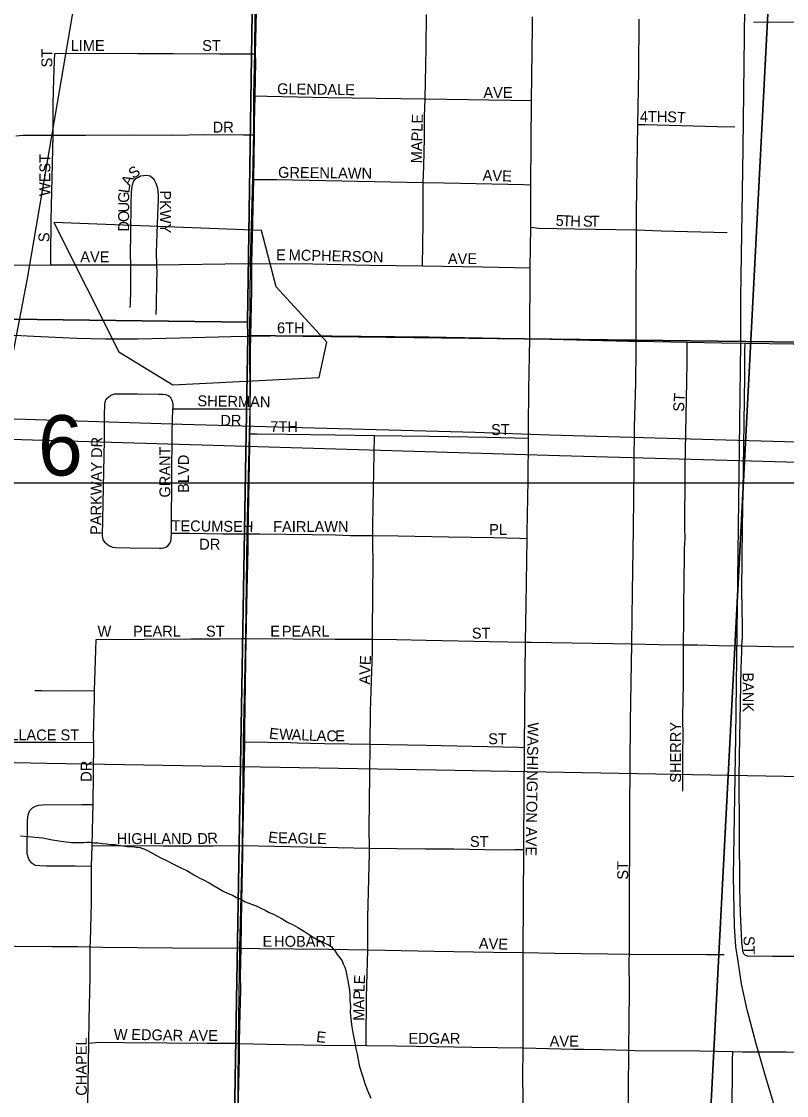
# Model space of a CAD drawing. Extents: x 0 to 68, y 0 to 52.9.
# Drawn here: x 43.713 to 44.415, y 36.702 to 37.686 of the extents above; entities that cross this region are included whole.
import ezdxf

# ---------------------------------------------------------------- set-up
doc = ezdxf.new("R2010")
doc.units = 0
for name, color, linetype in [('Default', 7, 'Continuous'), ('GM_X_County_Road', 7, 'Continuous'), ('GM_X_Minor_Lake', 7, 'Continuous'), ('GM_X_Minor_River', 7, 'Continuous'), ('GM_X_State_Route', 7, 'Continuous'), ('GM_X_Township', 7, 'Continuous')]:
    doc.layers.add(name, color=color, linetype=linetype)

msp = doc.modelspace()

# ---------------------------------------------------------------- linework, layer by layer
at = {"layer": 'Default'}
msp.add_line((41.10506, 37.2633), (50.34506, 37.2633), dxfattribs=at)
for points in [[(43.64162, 32.7683), (43.64334, 34.0176), (43.64455, 34.6783), (43.65599, 35.34849), (43.66788, 36.0083), (43.67702, 36.44587), (43.68602, 36.84543), (43.69035, 37.04683), (43.69592, 37.28989), (43.69757, 37.31546), (43.70235, 37.35703), (43.70606, 37.38349), (43.71865, 37.45038), (43.791, 37.87267), (43.79415, 37.89545), (43.79589, 37.91564), (43.79763, 37.93547), (43.7985, 37.95966), (43.79937, 37.99098), (43.80146, 38.12323), (43.80732, 38.54108), (43.80967, 38.71924)], [(44.37282, 37.39139), (44.37282, 37.43316), (44.37484, 37.56941), (44.37737, 37.77621)], [(43.92792, 37.65649), (43.9288, 37.69499)], [(44.08323, 37.61505), (44.08404, 37.64599), (44.08422, 37.66182), (44.08452, 37.69253)], [(44.181, 37.61351), (44.18172, 37.68113), (44.18183, 37.69044)], [(44.27835, 37.59175), (44.27939, 37.64045), (44.27966, 37.68814)], [(44.38451, 37.68566), (44.39399, 37.68548), (44.4251, 37.68558), (44.43422, 37.68534)], [(43.74219, 37.58175), (43.74244, 37.61041), (43.7428, 37.63305), (43.74348, 37.64997), (43.74375, 37.65685)], [(43.74375, 37.65685), (43.76067, 37.65709), (43.81999, 37.65675), (43.8525, 37.65679), (43.89476, 37.65645), (43.92792, 37.65649)], [(43.92741, 37.61799), (43.92797, 37.64871), (43.92792, 37.65649)], [(43.9268, 37.58213), (43.92696, 37.59321), (43.92741, 37.61799)], [(43.92741, 37.61799), (43.93861, 37.61772), (43.99409, 37.61639), (44.08323, 37.61505)], [(44.08161, 37.53847), (44.08201, 37.55331), (44.08273, 37.57929), (44.08285, 37.59938), (44.08323, 37.61505)], [(44.08323, 37.61505), (44.181, 37.61351)], [(44.18014, 37.53635), (44.181, 37.61351)], [(44.27711, 37.49504), (44.27721, 37.50001), (44.27713, 37.51177), (44.27835, 37.59175)], [(44.27835, 37.59175), (44.28519, 37.59158), (44.35103, 37.58992), (44.36716, 37.58939)], [(43.70817, 37.58137), (43.71464, 37.58174), (43.73419, 37.58186), (43.74219, 37.58175)], [(43.74003, 37.46289), (43.74012, 37.47121), (43.74046, 37.5042), (43.74219, 37.58175)], [(43.74219, 37.58175), (43.77184, 37.58179), (43.81727, 37.58214), (43.85177, 37.58199), (43.88145, 37.58234), (43.91666, 37.58218), (43.9268, 37.58213)], [(43.92616, 37.54112), (43.9268, 37.58213)], [(43.81355, 37.46316), (43.81321, 37.47322), (43.81355, 37.49152), (43.8139, 37.51961), (43.81411, 37.5299), (43.81504, 37.53635), (43.81611, 37.53929), (43.81817, 37.54209), (43.82006, 37.54316), (43.82248, 37.54446), (43.82773, 37.54508), (43.83138, 37.54464), (43.83383, 37.54242), (43.8349, 37.54103), (43.8365, 37.53783), (43.83789, 37.5332), (43.83857, 37.5269), (43.83857, 37.52211), (43.83803, 37.50881), (43.83741, 37.49153), (43.83689, 37.47444), (43.83699, 37.46305)], [(43.92441, 37.4643), (43.92548, 37.50167), (43.92616, 37.54112)], [(43.92616, 37.54112), (43.93682, 37.5411), (43.94706, 37.54108), (44.08161, 37.53847)], [(44.0808, 37.46215), (44.0815, 37.50174), (44.08161, 37.53847)], [(44.08161, 37.53847), (44.10075, 37.53807), (44.17367, 37.53657), (44.18014, 37.53635)], [(44.18036, 37.49739), (44.18014, 37.53635)], [(44.17961, 37.46017), (44.18036, 37.49739)], [(44.18036, 37.49739), (44.18756, 37.49666), (44.22069, 37.49598), (44.27711, 37.49504)], [(44.27689, 37.39303), (44.27683, 37.42297), (44.27711, 37.49504)], [(44.27711, 37.49504), (44.29987, 37.4942), (44.36032, 37.49272)], [(43.5639, 37.4666), (43.56535, 37.46559), (43.56693, 37.46453), (43.5692, 37.46361), (43.57257, 37.46277), (43.57594, 37.46253), (43.62519, 37.4626), (43.74003, 37.46289)], [(43.74003, 37.46289), (43.76288, 37.46294), (43.81355, 37.46316)], [(43.81299, 37.42394), (43.81306, 37.42709), (43.81352, 37.44015), (43.81355, 37.46316)], [(43.81355, 37.46316), (43.83699, 37.46305)], [(43.83699, 37.46305), (43.83729, 37.45545), (43.83716, 37.4477), (43.83671, 37.42568), (43.83632, 37.41752)], [(43.83699, 37.46305), (43.92108, 37.46414), (43.92441, 37.4643)], [(43.92343, 37.39778), (43.92434, 37.44015), (43.92441, 37.4643)], [(43.92441, 37.4643), (43.98033, 37.46387), (44.03262, 37.4628), (44.0808, 37.46215)], [(44.0808, 37.46215), (44.13588, 37.46104), (44.17961, 37.46017)], [(44.17922, 37.39525), (44.17961, 37.46017)], [(43.6526, 37.40131), (43.72456, 37.39757), (43.764, 37.39574), (43.79033, 37.39515), (43.81995, 37.39527), (43.8583, 37.39597), (43.90519, 37.3974), (43.92343, 37.39778)], [(43.92302, 37.33088), (43.92324, 37.3523), (43.92319, 37.38146), (43.92315, 37.3847), (43.92343, 37.39778)], [(43.92343, 37.39778), (43.93254, 37.39785), (43.9414, 37.39791)], [(43.9414, 37.39791), (43.97186, 37.39813), (44.02432, 37.39772), (44.0866, 37.397), (44.15198, 37.39574), (44.17922, 37.39525)], [(44.17801, 37.30417), (44.17813, 37.31407), (44.17849, 37.34867), (44.17922, 37.39525)], [(44.17922, 37.39525), (44.18591, 37.39509), (44.23389, 37.39391), (44.26995, 37.39317), (44.27689, 37.39303)], [(44.27277, 37.11568), (44.27342, 37.16345), (44.27431, 37.22092), (44.27483, 37.27857), (44.27538, 37.31452), (44.27655, 37.35451), (44.27687, 37.38507), (44.27689, 37.39303)], [(44.27689, 37.39303), (44.29288, 37.3927), (44.32347, 37.39218)], [(44.32023, 37.11488), (44.32022, 37.12131), (44.32055, 37.13112), (44.32054, 37.15707), (44.32084, 37.16677), (44.32126, 37.20273), (44.32165, 37.21254), (44.32156, 37.22236), (44.32153, 37.23546), (44.32164, 37.25838), (44.32166, 37.27803), (44.32294, 37.34022), (44.32344, 37.37294), (44.32346, 37.38604), (44.32347, 37.39218)], [(44.32347, 37.39218), (44.35517, 37.39164), (44.37678, 37.39129)], [(44.41396, 36.65784), (44.39609, 36.71722), (44.38683, 36.74919), (44.3785, 36.78022), (44.37339, 36.804), (44.37017, 36.82482), (44.36829, 36.83812), (44.36708, 36.85652), (44.36614, 36.90273), (44.36805, 37.03008), (44.37282, 37.39139)], [(44.3738, 37.11383), (44.37423, 37.12191), (44.37432, 37.1318), (44.37373, 37.16463), (44.37417, 37.22294), (44.37504, 37.25567), (44.37637, 37.36063), (44.37645, 37.38034), (44.37655, 37.38363), (44.37678, 37.39129)], [(44.37678, 37.39129), (44.42071, 37.39059), (44.43128, 37.39053)], [(43.79037, 37.20813), (43.78821, 37.21112), (43.78776, 37.21316), (43.7876, 37.21472), (43.78839, 37.25931), (43.7893, 37.30225), (43.78926, 37.32497), (43.7898, 37.33524), (43.79008, 37.33719), (43.79033, 37.33814), (43.79071, 37.33916), (43.7912, 37.33996), (43.7918, 37.34073), (43.79323, 37.34209)], [(43.79323, 37.34209), (43.79456, 37.34305), (43.7953, 37.34347), (43.79611, 37.34383), (43.79698, 37.34417), (43.79792, 37.34447), (43.79877, 37.34466), (43.79965, 37.34477), (43.80056, 37.34487), (43.80166, 37.34487), (43.8195, 37.34471), (43.8393, 37.34456), (43.84271, 37.34456), (43.84516, 37.34424), (43.84732, 37.34349), (43.84853, 37.34274), (43.84954, 37.34188), (43.85031, 37.34076), (43.85115, 37.33904), (43.85172, 37.3372), (43.85207, 37.3349), (43.85214, 37.33113)], [(43.85082, 37.21719), (43.85088, 37.2245), (43.85147, 37.30987), (43.85214, 37.33113)], [(43.85214, 37.33113), (43.85613, 37.33116), (43.88445, 37.33109), (43.91229, 37.33094), (43.92302, 37.33088)], [(43.92273, 37.3081), (43.92283, 37.31379), (43.92302, 37.33088)], [(43.92122, 37.21652), (43.92253, 37.2974), (43.92273, 37.3081)], [(43.92273, 37.3081), (43.9292, 37.30804), (43.95628, 37.3078), (44.00067, 37.3072), (44.03682, 37.30672)], [(44.0355, 37.21495), (44.03553, 37.22413), (44.03682, 37.30672)], [(44.03682, 37.30672), (44.08723, 37.30608), (44.13989, 37.30498), (44.17801, 37.30417)], [(44.17684, 37.21232), (44.17694, 37.21815), (44.17766, 37.26561), (44.17801, 37.30417)], [(43.84729, 37.20533), (43.84972, 37.20819), (43.85029, 37.2099), (43.85052, 37.21138), (43.85082, 37.21719)], [(43.85082, 37.21719), (43.85428, 37.21713), (43.86722, 37.21695), (43.898, 37.2166), (43.92122, 37.21652)], [(43.91938, 37.12059), (43.91943, 37.12848), (43.91955, 37.13502), (43.92006, 37.1644), (43.921, 37.20275), (43.92122, 37.21652)], [(43.92122, 37.21652), (43.93215, 37.21647), (43.97989, 37.21587), (44.00111, 37.21551), (44.01459, 37.21509), (44.0355, 37.21495)], [(44.03519, 37.12002), (44.03537, 37.16727), (44.03563, 37.18276), (44.0355, 37.21495)], [(44.0355, 37.21495), (44.05868, 37.21464), (44.10468, 37.21368), (44.1464, 37.21303), (44.17012, 37.21249), (44.17684, 37.21232)], [(44.17545, 37.11715), (44.17608, 37.15179), (44.17684, 37.21232)], [(43.79037, 37.20813), (43.79336, 37.20578), (43.79685, 37.2044), (43.79956, 37.20389), (43.81264, 37.20373), (43.83976, 37.20335), (43.84174, 37.2034), (43.84372, 37.20372), (43.84552, 37.20433), (43.84729, 37.20533)], [(43.78031, 37.07281), (43.78134, 37.10994), (43.78161, 37.11977)], [(43.78161, 37.11977), (43.82582, 37.11982), (43.86896, 37.12019), (43.8954, 37.1203), (43.915, 37.12053), (43.91938, 37.12059)], [(43.91792, 37.02576), (43.918, 37.03043), (43.91795, 37.03709), (43.91938, 37.12059)], [(43.91938, 37.12059), (43.96237, 37.12035), (44.00087, 37.12), (44.03519, 37.12002)], [(44.03307, 37.02361), (44.03331, 37.05383), (44.03449, 37.09051), (44.03514, 37.10864), (44.03519, 37.12002)], [(44.03519, 37.12002), (44.05723, 37.1197), (44.08438, 37.11903), (44.14256, 37.11792), (44.17545, 37.11715)], [(44.17431, 37.02079), (44.17506, 37.08811), (44.17545, 37.11715)], [(44.17545, 37.11715), (44.18042, 37.1171), (44.25545, 37.11609), (44.27277, 37.11568)], [(44.27057, 36.83122), (44.27076, 36.85865), (44.27115, 36.96395), (44.27174, 37.04419), (44.27277, 37.11568)], [(44.27277, 37.11568), (44.29766, 37.11508), (44.32023, 37.11488)], [(44.31966, 36.98073), (44.31956, 36.98713), (44.31962, 37.01659), (44.31983, 37.02969), (44.31973, 37.04933), (44.32018, 37.07878), (44.32023, 37.11488)], [(44.32023, 37.11488), (44.333, 37.11477), (44.35262, 37.11421), (44.3738, 37.11383)], [(44.37604, 36.83091), (44.37532, 36.83177), (44.37507, 36.83242), (44.37477, 36.83315), (44.37458, 36.83387), (44.37448, 36.8346), (44.37368, 36.84244), (44.37245, 36.8687), (44.37193, 36.89171), (44.37167, 36.9443), (44.37126, 36.99361), (44.37172, 37.02977), (44.37298, 37.09312), (44.37357, 37.10887), (44.3738, 37.11383)], [(44.3738, 37.11383), (44.40167, 37.11332), (44.4246, 37.113), (44.42914, 37.11294)], [(43.72548, 37.0728), (43.73205, 37.07277), (43.7524, 37.07263), (43.78031, 37.07281)], [(43.77955, 37.02537), (43.77944, 37.02983), (43.78013, 37.066), (43.78031, 37.07281)], [(43.66409, 37.02545), (43.68554, 37.02561), (43.74466, 37.0254), (43.77955, 37.02537)], [(43.77884, 36.96843), (43.77955, 37.02537)], [(43.91634, 36.93078), (43.91737, 36.9911), (43.91792, 37.02576)], [(43.91792, 37.02576), (43.95985, 37.02515), (43.96619, 37.02494), (43.97812, 37.02459), (43.99122, 37.02443), (44.01324, 37.02393), (44.03307, 37.02361)], [(44.03222, 36.92852), (44.03204, 36.94649), (44.03256, 36.99561), (44.03307, 37.02361)], [(44.03307, 37.02361), (44.08419, 37.02278), (44.12638, 37.02191), (44.16878, 37.02092), (44.17431, 37.02079)], [(44.17381, 36.92706), (44.17384, 36.93225), (44.17431, 37.02079)], [(43.72229, 36.91536), (43.71987, 36.9183), (43.71855, 36.92308), (43.71888, 36.95346), (43.71903, 36.95674), (43.71963, 36.95994), (43.72102, 36.96287), (43.72326, 36.96523), (43.72609, 36.96683), (43.72924, 36.96765), (43.7325, 36.96797), (43.76849, 36.96833), (43.77884, 36.96843)], [(43.77797, 36.93064), (43.77859, 36.95744), (43.77884, 36.96843)], [(43.77745, 36.91197), (43.77797, 36.93064)], [(43.77797, 36.93064), (43.80294, 36.93091), (43.84325, 36.93057), (43.88884, 36.93046), (43.91634, 36.93078)], [(43.91458, 36.83662), (43.91534, 36.88011), (43.9162, 36.92229), (43.91634, 36.93078)], [(43.91634, 36.93078), (44.03222, 36.92852)], [(44.03065, 36.83517), (44.03082, 36.84191), (44.03094, 36.86482), (44.03226, 36.92368), (44.03222, 36.92852)], [(44.03222, 36.92852), (44.05751, 36.92799), (44.08356, 36.92776), (44.10943, 36.92778), (44.15248, 36.92695), (44.16568, 36.92702), (44.17381, 36.92706)], [(44.1733, 36.83268), (44.17381, 36.92706)], [(43.72229, 36.91536), (43.72592, 36.91292), (43.72995, 36.9125), (43.73623, 36.91224), (43.76235, 36.91221), (43.77745, 36.91197)], [(43.77638, 36.83787), (43.77649, 36.8428), (43.77748, 36.87852), (43.77744, 36.90811), (43.77745, 36.91197)], [(43.59341, 36.83926), (43.6072, 36.83918), (43.67279, 36.83873), (43.74163, 36.83838), (43.76459, 36.83816), (43.77638, 36.83787)], [(43.77494, 36.74975), (43.77524, 36.77091), (43.77612, 36.81008), (43.77638, 36.83787)], [(43.77638, 36.83787), (43.7875, 36.8376), (43.8518, 36.83702), (43.91458, 36.83662)], [(43.91323, 36.7495), (43.91348, 36.76546), (43.91424, 36.79822), (43.91414, 36.81136), (43.91458, 36.83662)], [(43.91458, 36.83662), (43.93107, 36.83637), (43.99503, 36.83579), (44.03065, 36.83517)], [(44.0293, 36.74746), (44.02933, 36.75166), (44.02954, 36.79185), (44.03065, 36.83517)], [(44.03065, 36.83517), (44.0465, 36.83492), (44.09176, 36.83401), (44.14559, 36.8331), (44.1733, 36.83268)], [(44.17323, 36.74526), (44.17321, 36.81459), (44.1733, 36.83268)], [(44.1733, 36.83268), (44.2022, 36.83227), (44.25061, 36.83156), (44.27057, 36.83122)], [(44.27015, 36.74317), (44.27061, 36.79744), (44.27054, 36.82586), (44.27057, 36.83122)], [(44.27057, 36.83122), (44.34126, 36.83097), (44.3576, 36.83104)], [(44.37604, 36.83091), (44.37675, 36.83043), (44.37777, 36.83), (44.37863, 36.8298), (44.37961, 36.82971), (44.40172, 36.82944), (44.42085, 36.82929), (44.42186, 36.82939), (44.42268, 36.82964), (44.42348, 36.83011), (44.4241, 36.83062)], [(43.77373, 36.6634), (43.77369, 36.66746), (43.77416, 36.69534), (43.7744, 36.7118), (43.77494, 36.74975)], [(43.77494, 36.74975), (43.78157, 36.75012), (43.78777, 36.75047), (43.80729, 36.75036), (43.84657, 36.7501), (43.88383, 36.74963), (43.9099, 36.74952), (43.91323, 36.7495)], [(43.91176, 36.66256), (43.91207, 36.68803), (43.91302, 36.73614), (43.91323, 36.7495)], [(43.91323, 36.7495), (43.93849, 36.74888), (43.98878, 36.74785), (44.0293, 36.74746)], [(44.0293, 36.74746), (44.05715, 36.74719), (44.09323, 36.74658), (44.12605, 36.74603), (44.17323, 36.74526)], [(44.17364, 36.65802), (44.17348, 36.68298), (44.17325, 36.70052), (44.17303, 36.71719), (44.17323, 36.74526)], [(44.17323, 36.74526), (44.21975, 36.74417), (44.22867, 36.74408), (44.24627, 36.74388), (44.27015, 36.74317)], [(44.26944, 36.65563), (44.26988, 36.67089), (44.26977, 36.68065), (44.26985, 36.70608), (44.27015, 36.74317)], [(44.27015, 36.74317), (44.27582, 36.74304), (44.33498, 36.74269), (44.36531, 36.74204)], [(44.36499, 36.65546), (44.36443, 36.67836), (44.36471, 36.6891), (44.3652, 36.72729), (44.36525, 36.73372), (44.36531, 36.74204)], [(44.36531, 36.74204), (44.37442, 36.74185), (44.41389, 36.74175), (44.44674, 36.74103), (44.47406, 36.74072), (44.49737, 36.74023)]]:
    msp.add_lwpolyline(points, dxfattribs=at)
for points in [[(42.87499, 38.47751), (43.93627, 38.46518), (43.9204, 37.41034), (42.85875, 37.42389)], [(43.93627, 38.46518), (44.96064, 38.44451), (44.96032, 37.38586), (43.92065, 37.39833), (43.9204, 37.41034)], [(43.13273, 37.95279), (44.41032, 37.93957), (44.34414, 36.66665), (43.11555, 36.67874)], [(44.41032, 37.93957), (44.45233, 37.93902), (45.7586, 37.9073), (45.68961, 36.62483), (44.34414, 36.66665)], [(43.9204, 37.41034), (43.92065, 37.39833), (43.90273, 36.34073), (42.83718, 36.36115), (42.85875, 37.42389)], [(44.96032, 37.38586), (44.95281, 36.32851), (43.90273, 36.34073), (43.92065, 37.39833)]]:
    msp.add_lwpolyline(points, close=True, dxfattribs=at)
at = {"layer": 'GM_X_County_Road'}
msp.add_lwpolyline([(43.68939, 37.00715), (43.6915, 37.00711), (43.7362, 37.00629), (44.09307, 37.00031), (44.42939, 36.99402), (44.68365, 36.98823), (44.74109, 36.98702), (44.98301, 36.98129), (45.03351, 36.98047)], dxfattribs=at)
at = {"layer": 'GM_X_Minor_Lake'}
for points in [[(43.743, 37.50188), (43.80263, 37.38321), (43.85208, 37.35305), (43.98629, 37.3597)], [(43.98629, 37.3597), (43.99314, 37.39228), (43.94691, 37.443), (43.93335, 37.49438), (43.743, 37.50188)], [(43.743, 37.50188), (43.80263, 37.38321), (43.85208, 37.35305), (43.98629, 37.3597), (43.99314, 37.39228), (43.94691, 37.443), (43.93335, 37.49438), (43.743, 37.50188)]]:
    msp.add_lwpolyline(points, dxfattribs=at)
at = {"layer": 'GM_X_Minor_River'}
for points in [[(43.71236, 36.93956), (43.71939, 36.93898), (43.72591, 36.93841), (43.73294, 36.93784), (43.73996, 36.93626), (43.74749, 36.93518), (43.75401, 36.9341), (43.75953, 36.93354), (43.76455, 36.93349), (43.77008, 36.93343), (43.7736, 36.9339), (43.77661, 36.93387), (43.77962, 36.93334), (43.78364, 36.9333), (43.78716, 36.93275), (43.79117, 36.93221), (43.79518, 36.93167), (43.7992, 36.93162), (43.80221, 36.93109), (43.80623, 36.93055), (43.81024, 36.93), (43.81476, 36.92996), (43.81827, 36.92942), (43.82179, 36.92888), (43.82529, 36.92784), (43.82929, 36.92579), (43.83429, 36.92322), (43.83979, 36.92015), (43.84629, 36.91707), (43.85329, 36.91348), (43.85928, 36.9104), (43.86479, 36.90784), (43.87178, 36.90375), (43.87628, 36.90119), (43.88078, 36.89913), (43.88528, 36.89657), (43.89826, 36.8889), (43.90277, 36.88685), (43.90677, 36.8853), (43.91027, 36.88325), (43.91427, 36.8817), (43.91827, 36.87915), (43.92427, 36.87708), (43.92828, 36.87553), (43.93278, 36.87347), (43.93678, 36.87142), (43.94028, 36.86938), (43.94428, 36.86783), (43.94828, 36.86578), (43.95228, 36.86373), (43.95727, 36.86066), (43.96227, 36.8581), (43.96677, 36.85554), (43.97276, 36.85196), (43.97726, 36.8489), (43.98075, 36.84685), (43.98425, 36.84481), (43.98775, 36.84326), (43.99125, 36.84122), (43.99475, 36.83967), (43.99725, 36.83814)], [(43.99725, 36.83814), (44.00072, 36.83409), (44.0027, 36.83105), (44.00519, 36.82801), (44.00717, 36.82498), (44.00815, 36.82246), (44.00963, 36.81943), (44.0106, 36.8164), (44.01347, 36.80181), (44.01394, 36.79778), (44.01439, 36.79325), (44.01435, 36.78873), (44.0148, 36.78371), (44.01475, 36.77818), (44.01518, 36.77165), (44.01612, 36.7646), (44.01707, 36.75907), (44.01803, 36.75453), (44.01899, 36.75), (44.01994, 36.74447), (44.0209, 36.73943), (44.02185, 36.7344), (44.02281, 36.72937), (44.02427, 36.72433), (44.02622, 36.71878), (44.02817, 36.71273), (44.03062, 36.70618), (44.03357, 36.69912)]]:
    msp.add_lwpolyline(points, dxfattribs=at)
at = {"layer": 'GM_X_State_Route'}
for points in [[(43.67783, 37.32266), (43.86049, 37.31703), (43.9594, 37.31418), (44.1292, 37.30957), (44.1973, 37.30721), (44.4022, 37.30142), (44.48825, 37.29907)], [(43.67519, 37.30421), (43.6819, 37.30396), (43.8786, 37.29812), (44.06297, 37.29264), (44.2064, 37.28832), (44.48097, 37.28067), (44.71457, 37.27378), (44.78831, 37.27138), (44.88259, 37.269), (45.2473, 37.25834), (45.44401, 37.2525), (45.57514, 37.24871), (45.72414, 37.24408), (45.83581, 37.24067)]]:
    msp.add_lwpolyline(points, dxfattribs=at)
at = {"layer": 'GM_X_Township'}
msp.add_lwpolyline([(43.91165, 36.66349), (43.91229, 36.75095), (43.91334, 36.83714), (43.91588, 36.93136), (43.91672, 37.02664), (43.91905, 37.12234), (43.9201, 37.21741), (43.92222, 37.3074), (43.92285, 37.3298), (43.92254, 37.39851), (43.92327, 37.46542), (43.92531, 37.54182), (43.92624, 37.58429), (43.92624, 37.61783), (43.92717, 37.65807), (43.92754, 37.69421)], dxfattribs=at)

# ---------------------------------------------------------------- texts
at = {"layer": 'Default'}
for s, height, rotation, p in [('LIME', 0.01, 0.00001, (43.75834, 37.65902)), ('ST', 0.01, 0.00001, (43.8789, 37.65902)), ('ST', 0.01, 90, (43.7415, 37.64394)), ('GLENDALE', 0.01, 359.22622, (43.94756, 37.61942)), ('AVE', 0.01, 0.00001, (44.13673, 37.6159)), ('4TH', 0.01, 0.00001, (44.28018, 37.5939)), ('ST', 0.01, 356.41176, (44.30493, 37.5939)), ('DR', 0.01, 0.00001, (43.88858, 37.58422)), ('MAPLE', 0.01, 88.78171, (44.08029, 37.55598)), ('WEST', 0.01, 90, (43.73974, 37.52602)), ('S', 0.01, 37.20873, (43.81598, 37.54135)), ('GREENLAWN', 0.01, 359.34931, (43.94844, 37.54286)), ('AVE', 0.01, 358.0261, (44.13592, 37.54022)), ('L', 0.01, 81.58403, (43.81195, 37.52827)), ('A', 0.01, 62.85829, (43.81272, 37.53442)), ('G', 0.01, 89.84697, (43.81195, 37.51985)), ('PKWY', 0.01, 270, (43.8403, 37.5313)), ('U', 0.01, 89.8578, (43.81193, 37.51105)), ('O', 0.01, 89.84697, (43.81191, 37.50225)), ('5', 0.01, 357.18904, (44.20283, 37.49886)), ('T', 0.01, 357.18534, (44.20898, 37.49856)), ('H', 0.01, 358.65283, (44.2163, 37.4982)), ('S', 0.01, 359.97068, (44.22798, 37.49799)), ('T', 0.01, 359.99563, (44.23503, 37.49798)), ('D', 0.01, 89.86883, (43.81189, 37.49345)), ('S', 0.01, 90, (43.73885, 37.48378)), ('AVE', 0.01, 0.00001, (43.76714, 37.46542)), ('E', 0.01, 0.00001, (43.94666, 37.46718)), ('MCPHERSON', 0.01, 358.65284, (43.95814, 37.46718)), ('AVE', 0.01, 0.00001, (44.10418, 37.46366)), ('6TH', 0.01, 0.00001, (43.94754, 37.4003)), ('SHERMAN', 0.01, 359.14388, (43.87456, 37.33342)), ('ST', 0.01, 86.42621, (44.32054, 37.32814)), ('6', 0.05525, 0.00001, (43.7284, 37.26996)), ('DR', 0.01, 0.00001, (43.89562, 37.31553)), ('7TH', 0.01, 0.00001, (43.94138, 37.30966)), ('ST', 0.01, 0.00001, (44.14377, 37.30702)), ('PARKWAY DR', 0.01, 89.38426, (43.78637, 37.2154)), ('GRANT', 0.01, 90, (43.84974, 37.2497)), ('BLVD', 0.01, 90, (43.86675, 37.2541)), ('TECUMSEH', 0.01, 359.23556, (43.85078, 37.21902)), ('FAIRLAWN', 0.01, 0.00001, (43.94402, 37.21814)), ('PL', 0.01, 0.00001, (44.14202, 37.2155)), ('DR', 0.01, 0.00001, (43.87626, 37.202)), ('W', 0.01, 0.00001, (43.78298, 37.12222)), ('PEARL', 0.01, 0.00001, (43.81554, 37.12222)), ('ST', 0.01, 0.00001, (43.88242, 37.12222)), ('E', 0.01, 0.00001, (43.94138, 37.12222)), ('PEARL', 0.01, 0.00001, (43.95194, 37.12222)), ('ST', 0.01, 0.00001, (44.12617, 37.12046)), ('AVE', 0.01, 88.01883, (44.03277, 37.07817)), ('BANK', 0.01, 270, (44.37446, 37.08954)), ('WASHINGTON AVE', 0.01, 269.09654, (44.17734, 37.04375)), ('SHERRY', 0.01, 90, (44.31789, 36.98834)), ('W WALLACE ST', 0.01, 0.00001, (43.66506, 37.02718)), ('E', 0.01, 352.87835, (43.93985, 37.02893)), ('W', 0.01, 357.62875, (43.94938, 37.02806)), ('A', 0.01, 357.62839, (43.96081, 37.02759)), ('L', 0.01, 357.61812, (43.9696, 37.02723)), ('L', 0.01, 357.62902, (43.97663, 37.02693)), ('A', 0.01, 358.11252, (43.98376, 37.02664)), ('C', 0.01, 359.69705, (43.99285, 37.02634)), ('E', 0.01, 359.99563, (44.00083, 37.0263)), ('ST', 0.01, 0.00001, (44.14114, 37.02366)), ('DR', 0.01, 90, (43.77758, 36.98922)), ('HIGHLAND', 0.01, 0.00001, (43.80058, 36.93214)), ('D', 0.01, 0.61206, (43.87452, 36.93214)), ('R', 0.01, 4.52402, (43.88405, 36.93227)), ('E', 0.01, 352.85145, (43.93897, 36.93389)), ('EAGLE', 0.01, 358.75536, (43.94845, 36.93302)), ('ST', 0.01, 0.00001, (44.12442, 36.9295)), ('ST', 0.01, 90, (44.26949, 36.89946)), ('E', 0.01, 0.00001, (43.93434, 36.83798)), ('HOBART', 0.01, 0.00001, (43.9449, 36.83798)), ('AVE', 0.01, 358.01884, (44.1324, 36.83622)), ('ST', 0.01, 270.75589, (44.37533, 36.84779)), ('E', 0.01, 87.51281, (44.02798, 36.80341)), ('P', 0.01, 88.57882, (44.02752, 36.7894)), ('L', 0.01, 87.59471, (44.02769, 36.79639)), ('A', 0.01, 89.91255, (44.0275, 36.78066)), ('M', 0.01, 89.96357, (44.0275, 36.7701)), ('W', 0.01, 0.00001, (43.79794, 36.75262)), ('EDGAR', 0.01, 358.99309, (43.81385, 36.75262)), ('AVE', 0.01, 0.00001, (43.86658, 36.75174)), ('E', 0.01, 353.42207, (43.98307, 36.75083)), ('EDGAR', 0.01, 0.00001, (44.0681, 36.7491)), ('CHAPEL', 0.01, 90, (43.77317, 36.70146)), ('AVE', 0.01, 0.00001, (44.19746, 36.74646))]:
    msp.add_text(s, height=height, rotation=rotation, dxfattribs=at).set_placement(p)

doc.saveas('drawing.dxf')
